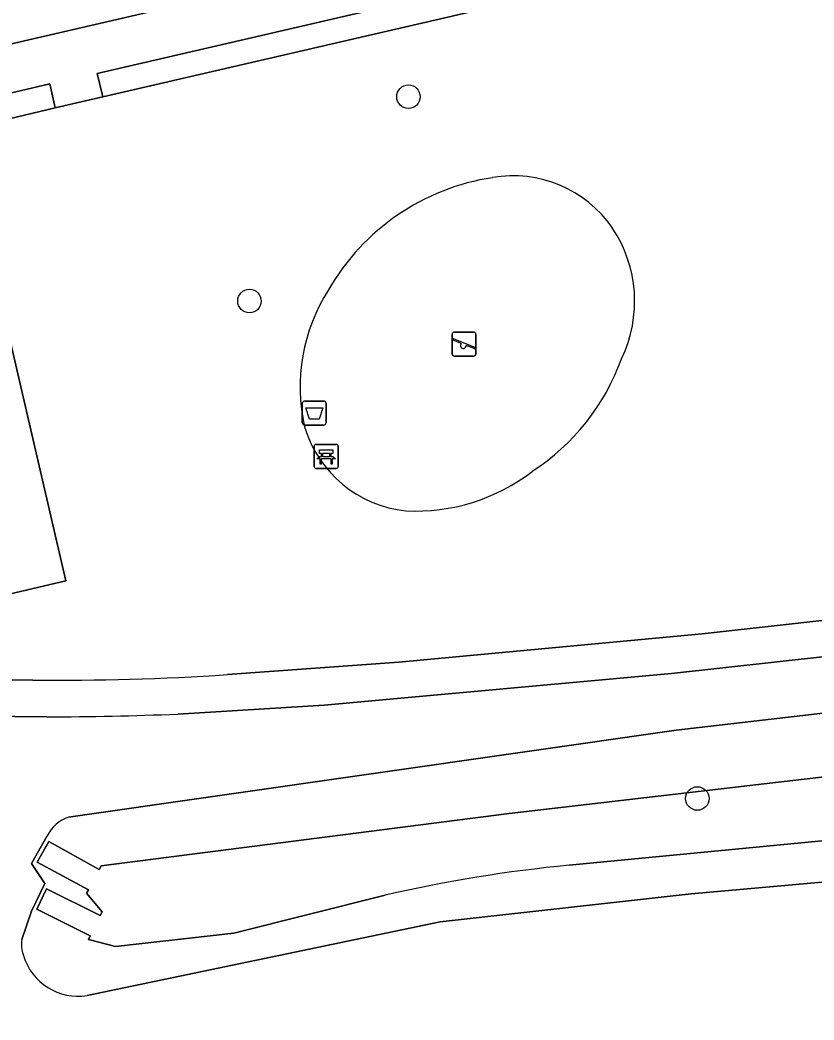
# Model space of a CAD drawing. Extents: x 156412 to 157779, y 382335 to 383768.
# Drawn here: x 156988.11 to 157021.15, y 383102.02 to 383143.63 of the extents above; entities that cross this region are included whole.
import ezdxf

# ---------------------------------------------------------------- set-up
doc = ezdxf.new("R2010")
doc.units = 0
for name, color, linetype in [('IMGEO_Afvalbak', 7, 'Continuous'), ('IMGEO_Bank', 7, 'Continuous'), ('IMGEO_Boom', 7, 'Continuous'), ('IMGEO_Groenvoorziening', 7, 'Continuous'), ('IMGEO_Haag', 7, 'Continuous'), ('IMGEO_Muur', 7, 'Continuous'), ('IMGEO_Oever', 7, 'Continuous'), ('IMGEO_Pand', 7, 'Continuous'), ('IMGEO_Rijbaan_lokaal_gesloten', 7, 'Continuous'), ('IMGEO_Speelvoorziening', 7, 'Continuous'), ('IMGEO_Terreindeel_zand', 7, 'Continuous'), ('IMGEO_Voetpad_halfverhard', 7, 'Continuous'), ('IMGEO_Voetpad_open', 7, 'Continuous'), ('IMGEO_Waterloop', 7, 'Continuous')]:
    doc.layers.add(name, color=color, linetype=linetype)

msp = doc.modelspace()

# ---------------------------------------------------------------- linework, layer by layer
at = {"layer": 'IMGEO_Afvalbak'}
for p, q in [((156999.861, 383126.878), (156999.861, 383127.678)), ((156999.861, 383127.678), (156999.861, 383126.878)), ((156999.961, 383127.778), (157000.751, 383127.778)), ((157000.751, 383127.778), (156999.961, 383127.778)), ((157000.851, 383127.678), (157000.851, 383126.878)), ((157000.851, 383126.878), (157000.851, 383127.678)), ((157000.751, 383126.778), (156999.961, 383126.778)), ((156999.961, 383126.778), (157000.751, 383126.778))]:
    msp.add_line(p, q, dxfattribs=at)
msp.add_lwpolyline([(157000.004, 383127.492), (157000.708, 383127.492), (157000.559, 383127.022), (157000.153, 383127.022), (157000.004, 383127.492)], dxfattribs=at)
for centre, start, end in [((156999.961, 383127.678), 90, 180), ((156999.961, 383127.678), 90, 180), ((157000.751, 383127.678), 0, 90), ((157000.751, 383127.678), 360, 90), ((156999.961, 383126.878), 180, 270), ((156999.961, 383126.878), 180, 270), ((157000.751, 383126.878), 270, 0), ((157000.751, 383126.878), 270, 0)]:
    msp.add_arc(centre, 0.1, start, end, dxfattribs=at)
at = {"layer": 'IMGEO_Bank'}
for p, q in [((157000.354, 383125.047), (157000.354, 383125.888)), ((157000.354, 383125.888), (157000.354, 383125.047)), ((157000.429, 383125.972), (157001.27, 383125.972)), ((157001.27, 383125.972), (157000.429, 383125.972)), ((157001.354, 383125.897), (157001.354, 383125.056)), ((157001.354, 383125.056), (157001.354, 383125.897)), ((157001.051, 383125.37), (157000.658, 383125.37)), ((157000.663, 383125.478), (157000.663, 383125.584)), ((157000.707, 383125.584), (157000.707, 383125.478)), ((157000.995, 383125.59), (157000.713, 383125.59)), ((157000.713, 383125.472), (157000.995, 383125.472)), ((157001.001, 383125.478), (157001.001, 383125.584)), ((157001.045, 383125.584), (157001.045, 383125.478)), ((157001.279, 383124.972), (157000.438, 383124.972)), ((157000.438, 383124.972), (157001.279, 383124.972))]:
    msp.add_line(p, q, dxfattribs=at)
for points in [[(157000.657, 383125.59), (157000.571, 383125.59), (157000.571, 383125.751), (157001.134, 383125.751), (157001.134, 383125.59), (157001.051, 383125.59)], [(157000.601, 383125.37), (157000.459, 383125.37), (157000.571, 383125.472), (157000.657, 383125.472)], [(157000.651, 383125.363), (157000.651, 383125.156), (157000.608, 383125.156), (157000.608, 383125.363)], [(157001.051, 383125.472), (157001.134, 383125.472), (157001.246, 383125.37), (157001.107, 383125.37)], [(157001.101, 383125.363), (157001.101, 383125.156), (157001.057, 383125.156), (157001.057, 383125.363)]]:
    msp.add_lwpolyline(points, dxfattribs=at)
for centre, radius, start, end in [((157000.432, 383125.894), 0.0779, 92.4484, 184.2845), ((157000.432, 383125.894), 0.0779, 92.4484, 184.2845), ((157001.276, 383125.894), 0.0779, 2.4484, 94.2845), ((157001.276, 383125.894), 0.0779, 2.4484, 94.2845), ((157000.601, 383125.363), 0.00671, 2.8957, 87.1043), ((157000.658, 383125.363), 0.00671, 92.8957, 177.1043), ((157000.656, 383125.583), 0.00671, 2.8957, 87.1043), ((157000.656, 383125.479), 0.00671, 272.8957, 357.1043), ((157000.713, 383125.583), 0.00671, 92.8957, 177.1043), ((157000.713, 383125.479), 0.00671, 182.8957, 267.1043), ((157000.995, 383125.583), 0.00671, 2.8957, 87.1043), ((157000.995, 383125.479), 0.00671, 272.8957, 357.1043), ((157001.052, 383125.583), 0.00671, 92.8957, 177.1043), ((157001.052, 383125.479), 0.00671, 182.8957, 267.1043), ((157001.05, 383125.363), 0.00671, 2.8957, 87.1043), ((157001.107, 383125.363), 0.00671, 92.8957, 177.1043), ((157000.432, 383125.05), 0.0779, 182.4484, 274.2845), ((157000.432, 383125.05), 0.0779, 182.4484, 274.2845), ((157001.276, 383125.05), 0.0779, 272.4484, 4.2845), ((157001.276, 383125.05), 0.0779, 272.4484, 4.2845)]:
    msp.add_arc(centre, radius, start, end, dxfattribs=at)
at = {"layer": 'IMGEO_Boom'}
for centre in [(157004.278, 383140.437), (156997.661, 383131.936), (157016.296, 383111.24)]:
    msp.add_circle(centre, 0.489, dxfattribs=at)
at = {"layer": 'IMGEO_Groenvoorziening'}
for points in [[(156991.556, 383140.436), (157032.335, 383149.866), (157032.105, 383150.853), (156991.321, 383141.408)], [(156989.583, 383139.981), (156989.359, 383140.97), (156981.737, 383139.184), (156981.969, 383138.165)]]:
    msp.add_lwpolyline(points, close=True, dxfattribs=at)
for points in [[(157031.884, 383145.128), (157032.439, 383147.79), (157032.335, 383149.866), (156991.556, 383140.436), (156989.583, 383139.981), (156981.969, 383138.165), (156981.737, 383139.184), (156980.504, 383138.895), (156977.146, 383138.108), (156977.364, 383137.162), (156977.819, 383135.185), (156978.944, 383135.438), (156981.174, 383135.958), (156982.405, 383136.246), (156986.103, 383137.108), (156990.025, 383120.292), (156982.866, 383118.622), (156981.694, 383118.337), (156982.17, 383116.267), (156988.65, 383116.166)], [(157097.204, 383139.94), (157087.543, 383134.715), (157082.143, 383131.983), (157076.489, 383129.407), (157071.269, 383127.385), (157066.381, 383125.741), (157061.291, 383124.301), (157055.083, 383122.685), (157055.581, 383120.943), (157055.463, 383120.908), (157054.112, 383120.518), (157053.992, 383120.484), (157053.524, 383122.287), (157047.676, 383120.977), (157042.837, 383120.097), (157035.382, 383118.876), (157028.285, 383117.883), (157015.228, 383116.442), (157000.774, 383115.122), (156994.674, 383114.753)], [(157090.578, 383124.219), (157085.436, 383122.004), (157068.811, 383116.028), (157057.384, 383113.363), (157056.032, 383113.059), (157049.391, 383111.601), (157036.441, 383109.41), (157026.619, 383108.211), (157016.037, 383107.279), (157005.599, 383106.104), (156990.908, 383103.041)], [(156996.745, 383116.393), (157003.872, 383116.907), (157016.491, 383118.089), (157024.597, 383118.989), (157032.803, 383120.027)], [(156990.136, 383110.462), (157015.41, 383114.089), (157027.151, 383115.448)], [(156989.23, 383114.64), (156982.53, 383114.701), (156988.056, 383090.676), (156989.432, 383091.085), (156990.825, 383091.499), (156996.709, 383092.854), (156996.128, 383093.342), (156995.858, 383093.633), (156995.319, 383094.282), (156994.746, 383095.302), (156994.479, 383096.209), (156994.429, 383096.517), (156994.224, 383097.917), (156995.11, 383098.214)], [(156988.195, 383105.375), (156988.59, 383106.554), (156989.142, 383107.704), (156988.594, 383108.53), (156989.249, 383109.684)]]:
    msp.add_lwpolyline(points, dxfattribs=at)
for centre, radius, start, end in [((157009.185, 383127.685), 9.49, 98.5261, 150.1538), ((157008.64, 383132.131), 5.014, 34.741, 99.8984), ((157008.194, 383131.93), 5.495, 334.2084, 33.8119), ((157007.239, 383128.366), 7.472, 147.2539, 192.8288), ((157004.346, 383132.696), 9.345, 302.9266, 340.2565), ((157004.674, 383128.107), 4.924, 196.5123, 264.1603), ((157004.571, 383131.151), 7.953, 267.133, 307.6235), ((156989.574, 383227.668), 111.506, 269.52524, 273.6873), ((156989.157, 383249.353), 134.713, 270.03107, 272.34714), ((156990.591, 383109.049), 1.485, 107.8398, 154.6691), ((156989.314, 383105.143), 1.142, 168.262, 202.3591), ((156990.537, 383105.392), 2.38, 196.7038, 278.9712)]:
    msp.add_arc(centre, radius, start, end, dxfattribs=at)
at = {"layer": 'IMGEO_Haag'}
for points in [[(156991.556, 383140.436), (157032.335, 383149.866), (157032.105, 383150.853), (156991.321, 383141.408)], [(156989.583, 383139.981), (156989.359, 383140.97), (156981.737, 383139.184), (156981.969, 383138.165)]]:
    msp.add_lwpolyline(points, close=True, dxfattribs=at)
at = {"layer": 'IMGEO_Muur'}
for points in [[(156991.412, 383108.283), (156989.314, 383109.453), (156988.828, 383108.597), (156990.963, 383107.446)], [(156991.456, 383106.379), (156989.221, 383107.475), (156988.816, 383106.632), (156991.038, 383105.525)]]:
    msp.add_lwpolyline(points, dxfattribs=at)
at = {"layer": 'IMGEO_Oever'}
for points in [[(156990.908, 383103.041), (157005.599, 383106.104), (157016.037, 383107.279), (157026.619, 383108.211), (157036.441, 383109.41), (157049.391, 383111.601), (157056.032, 383113.059), (157057.384, 383113.363), (157068.811, 383116.028), (157085.436, 383122.004), (157090.578, 383124.219), (157094.194, 383126.25), (157104.99, 383132.937)], [(157027.151, 383115.448), (157015.41, 383114.089), (156990.136, 383110.462)], [(157003.314, 383107.221), (156997.014, 383105.643), (156992.086, 383105.081), (156990.962, 383105.373), (156991.038, 383105.525), (156988.816, 383106.632), (156989.221, 383107.475), (156991.456, 383106.379), (156991.531, 383106.531), (156990.882, 383107.296), (156990.963, 383107.446), (156988.828, 383108.597), (156989.314, 383109.453), (156991.412, 383108.283), (156991.495, 383108.432), (157008.474, 383110.62), (157031.479, 383113.297)], [(156989.249, 383109.684), (156988.594, 383108.53), (156989.142, 383107.704), (156988.59, 383106.554), (156988.195, 383105.375)], [(157024.226, 383109.736), (157010.967, 383108.464)]]:
    msp.add_lwpolyline(points, dxfattribs=at)
for centre, radius, start, end in [((156990.591, 383109.049), 1.485, 107.8398, 154.6691), ((157016.678, 383049.122), 59.616, 95.49703, 102.9538), ((156989.314, 383105.143), 1.142, 168.262, 202.3591), ((156990.537, 383105.392), 2.38, 196.7038, 278.9712)]:
    msp.add_arc(centre, radius, start, end, dxfattribs=at)
at = {"layer": 'IMGEO_Pand'}
msp.add_lwpolyline([(156982.866, 383118.622), (156990.025, 383120.292), (156986.103, 383137.108), (156982.405, 383136.246), (156981.174, 383135.958), (156978.944, 383135.438)], close=True, dxfattribs=at)
at = {"layer": 'IMGEO_Rijbaan_lokaal_gesloten'}
msp.add_lwpolyline([(156976.978, 383145.145), (156978.188, 383140.425), (156980.132, 383140.879), (157098.962, 383168.364)], dxfattribs=at)
at = {"layer": 'IMGEO_Speelvoorziening'}
for p, q in [((157006.093, 383129.745), (157006.093, 383130.545)), ((157006.093, 383130.545), (157006.093, 383129.745)), ((157006.476, 383130.173), (157006.137, 383130.31)), ((157006.162, 383130.37), (157007.038, 383130.017)), ((157006.193, 383130.645), (157006.983, 383130.645)), ((157006.983, 383130.645), (157006.193, 383130.645)), ((157007.083, 383130.545), (157007.083, 383129.745)), ((157007.083, 383129.745), (157007.083, 383130.545)), ((157007.014, 383129.957), (157006.674, 383130.094)), ((157006.983, 383129.645), (157006.193, 383129.645)), ((157006.193, 383129.645), (157006.983, 383129.645))]:
    msp.add_line(p, q, dxfattribs=at)
for centre, radius, start, end in [((157006.193, 383130.545), 0.1, 90, 180), ((157006.193, 383130.545), 0.1, 90, 180), ((157006.15, 383130.34), 0.0327, 68.078, 248.078), ((157006.983, 383130.545), 0.1, 0, 90), ((157006.983, 383130.545), 0.1, 360, 90), ((157006.555, 383130.083), 0.12, 130.9928, 5.1632), ((157007.026, 383129.987), 0.0327, 248.078, 68.078), ((157006.193, 383129.745), 0.1, 180, 270), ((157006.193, 383129.745), 0.1, 180, 270), ((157006.983, 383129.745), 0.1, 270, 0), ((157006.983, 383129.745), 0.1, 270, 0)]:
    msp.add_arc(centre, radius, start, end, dxfattribs=at)
at = {"layer": 'IMGEO_Terreindeel_zand'}
for centre, radius, start, end in [((157009.185, 383127.685), 9.49, 98.5261, 150.1538), ((157008.64, 383132.131), 5.014, 34.741, 99.8984), ((157008.194, 383131.93), 5.495, 334.2084, 33.8119), ((157007.239, 383128.366), 7.472, 147.2539, 192.8288), ((157004.346, 383132.696), 9.345, 302.9266, 340.2565), ((157004.674, 383128.107), 4.924, 196.5123, 264.1603), ((157004.571, 383131.151), 7.953, 267.133, 307.6235)]:
    msp.add_arc(centre, radius, start, end, dxfattribs=at)
at = {"layer": 'IMGEO_Voetpad_halfverhard'}
for points in [[(157032.803, 383120.027), (157024.597, 383118.989), (157016.491, 383118.089), (157003.872, 383116.907), (156996.745, 383116.393)], [(156994.674, 383114.753), (157000.774, 383115.122), (157015.228, 383116.442), (157028.285, 383117.883), (157035.382, 383118.876)], [(156988.65, 383116.166), (156982.17, 383116.267), (156982.53, 383114.701), (156989.23, 383114.64)]]:
    msp.add_lwpolyline(points, dxfattribs=at)
for centre, radius, start, end in [((156989.574, 383227.668), 111.506, 269.52524, 273.6873), ((156989.157, 383249.353), 134.713, 270.03107, 272.34714)]:
    msp.add_arc(centre, radius, start, end, dxfattribs=at)
at = {"layer": 'IMGEO_Voetpad_open'}
msp.add_lwpolyline([(157032.105, 383150.853), (157032.335, 383149.866), (157034.262, 383149.546), (157034.173, 383150.285), (157034.053, 383151.294), (157046.855, 383154.243), (157047.107, 383153.236), (157056.885, 383155.534), (157056.651, 383156.504), (157099.395, 383166.395), (157098.962, 383168.364), (156980.132, 383140.879), (156978.188, 383140.425), (156976.585, 383140.05), (156974.653, 383139.714), (156975.12, 383137.633), (156977.146, 383138.108), (156980.504, 383138.895), (156981.737, 383139.184), (156989.359, 383140.97), (156989.583, 383139.981), (156991.556, 383140.436), (156991.321, 383141.408)], close=True, dxfattribs=at)
at = {"layer": 'IMGEO_Waterloop'}
for points in [[(157031.479, 383113.297), (157008.474, 383110.62), (156991.495, 383108.432), (156991.412, 383108.283), (156989.314, 383109.453), (156988.828, 383108.597), (156990.963, 383107.446), (156990.882, 383107.296), (156991.531, 383106.531), (156991.456, 383106.379), (156989.221, 383107.475), (156988.816, 383106.632), (156991.038, 383105.525), (156990.962, 383105.373), (156992.086, 383105.081), (156997.014, 383105.643), (157003.314, 383107.221)], [(157010.967, 383108.464), (157024.226, 383109.736)]]:
    msp.add_lwpolyline(points, dxfattribs=at)
msp.add_arc((157016.678, 383049.122), 59.616, 95.49703, 102.9538, dxfattribs=at)

doc.saveas('drawing.dxf')
